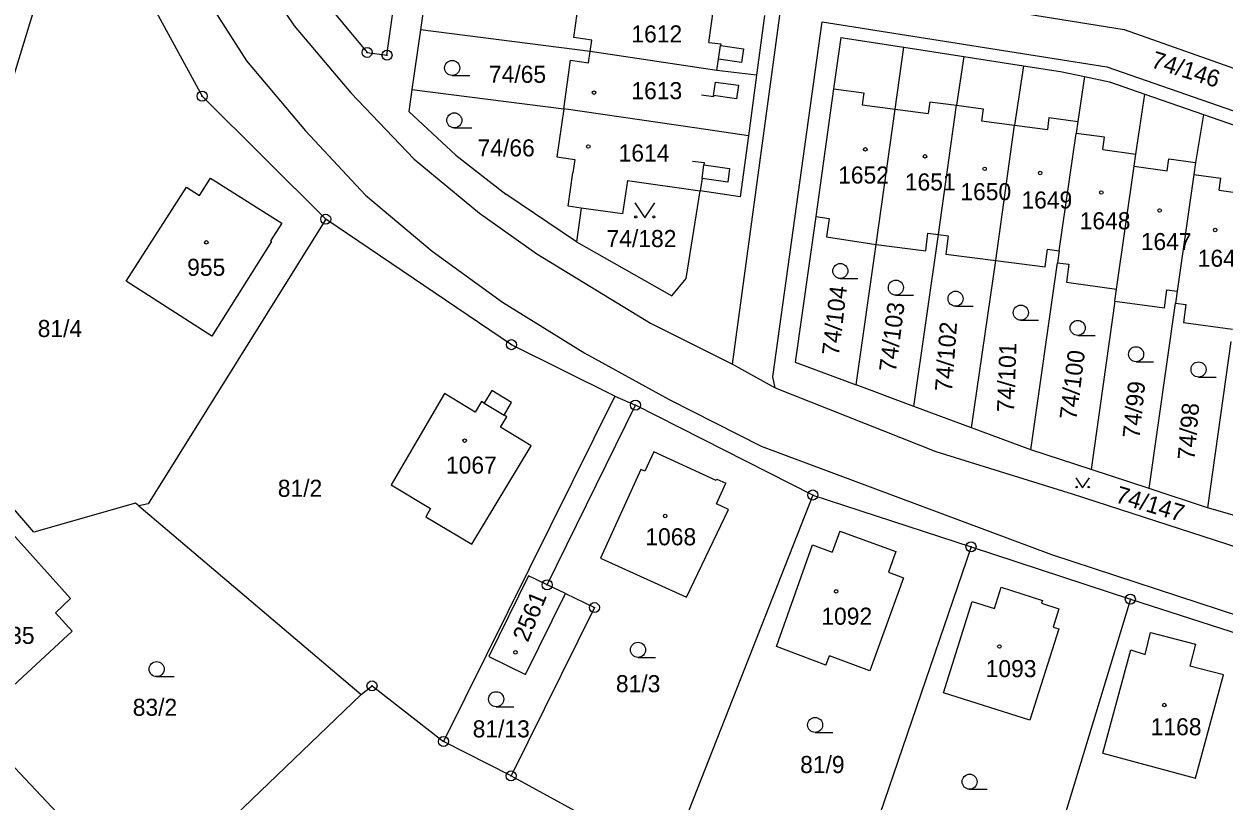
# Model space of a CAD drawing. Extents: x -735249 to -729401, y -1124843 to -1121828.
# Drawn here: x -734250.1 to -734130.6, y -1123223 to -1123145.7 of the extents above; entities that cross this region are included whole.
import ezdxf

# ---------------------------------------------------------------- set-up
doc = ezdxf.new("R2010")
doc.units = 0
for name, color, linetype in [('Vrstva 1', 7, 'Continuous'), ('Vrstva 18', 7, 'Continuous'), ('Vrstva 19', 7, 'Continuous'), ('Vrstva 25', 7, 'Continuous'), ('Vrstva 4', 7, 'Continuous')]:
    doc.layers.add(name, color=color, linetype=linetype)

msp = doc.modelspace()

# ---------------------------------------------------------------- linework, layer by layer
at = {"layer": 'Vrstva 1'}
for points in [[(-734179.58, -1123179.55), (-734168.43, -1123097.34)], [(-734213.96, -1123148.77), (-734211.96, -1123134.4)], [(-734239.93, -1123138.94), (-734232.37, -1123152.85)], [(-734223.45, -1123139.42), (-734215.94, -1123148.49)], [(-734209.81, -1123140.32), (-734210.64, -1123146.26)], [(-734226.66, -1123140.7), (-734223.2, -1123145.83)], [(-734169.95, -1123141.46), (-734140.57, -1123146.21)], [(-734232.72, -1123141.84), (-734227.96, -1123149.34)], [(-734195.37, -1123147.02), (-734194.68, -1123142.18)], [(-734258.88, -1123176.17), (-734249.11, -1123144.33)], [(-734176.38, -1123144.83), (-734177.18, -1123150.77)], [(-734223.2, -1123145.83), (-734217.56, -1123152.53)], [(-734210.64, -1123146.26), (-734211.47, -1123152.2)], [(-734193.74, -1123148.39), (-734210.64, -1123146.26)], [(-734175.55, -1123180.79), (-734170.65, -1123145.44)], [(-734170.65, -1123145.44), (-734142.29, -1123149.92)], [(-734140.57, -1123146.21), (-734090.63, -1123163.87)], [(-734193.58, -1123147.28), (-734195.37, -1123147.02)], [(-734193.74, -1123148.39), (-734193.58, -1123147.28)], [(-734168.77, -1123147), (-734169.5, -1123152.12)], [(-734168.77, -1123147), (-734162.52, -1123147.96)], [(-734215.94, -1123148.49), (-734213.96, -1123148.77)], [(-734193.9, -1123149.52), (-734193.74, -1123148.39)], [(-734181.11, -1123150.31), (-734193.74, -1123148.39)], [(-734163.36, -1123154.14), (-734162.52, -1123147.96)], [(-734162.52, -1123147.96), (-734156.54, -1123148.89)], [(-734227.96, -1123149.34), (-734222.08, -1123156.29)], [(-734196.37, -1123154.1), (-734195.69, -1123149.27)], [(-734195.69, -1123149.27), (-734193.9, -1123149.52)], [(-734156.54, -1123148.89), (-734157.26, -1123153.76)], [(-734156.54, -1123148.89), (-734150.58, -1123149.82)], [(-734150.58, -1123149.82), (-734151.5, -1123155.73)], [(-734150.58, -1123149.82), (-734146.92, -1123150.38)], [(-734142.29, -1123149.92), (-734095.01, -1123166.36)], [(-734177.18, -1123150.77), (-734181.11, -1123150.31)], [(-734177.18, -1123150.77), (-734177.98, -1123156.8)], [(-734146.92, -1123150.38), (-734144.51, -1123150.9)], [(-734144.51, -1123150.9), (-734145.18, -1123155.37)], [(-734144.51, -1123150.9), (-734142.04, -1123151.43)], [(-734211.47, -1123152.2), (-734211.77, -1123154.39)], [(-734211.47, -1123152.2), (-734196.37, -1123154.1)], [(-734169.5, -1123152.12), (-734171.26, -1123164.85)], [(-734142.04, -1123151.43), (-734138.51, -1123152.65)], [(-734232.37, -1123152.85), (-734220.06, -1123165.11)], [(-734217.56, -1123152.53), (-734211.26, -1123159.11)], [(-734139.42, -1123158.62), (-734138.51, -1123152.65)], [(-734138.51, -1123152.65), (-734132.69, -1123154.66)], [(-734207.1, -1123158.72), (-734211.77, -1123154.39)], [(-734196.37, -1123154.1), (-734197.05, -1123158.89)], [(-734183.11, -1123156.03), (-734196.37, -1123154.1)], [(-734165.25, -1123167.61), (-734163.36, -1123154.14)], [(-734159.07, -1123166.64), (-734157.26, -1123153.76)], [(-734132.69, -1123154.66), (-734133.46, -1123159.46)], [(-734132.69, -1123154.66), (-734126.92, -1123156.66)], [(-734177.98, -1123156.8), (-734183.11, -1123156.03)], [(-734153.35, -1123169.21), (-734151.5, -1123155.73)], [(-734145.18, -1123155.37), (-734145.35, -1123156.56)], [(-734222.08, -1123156.29), (-734216.1, -1123162.7)], [(-734177.98, -1123156.8), (-734178.8, -1123162.87)], [(-734147.03, -1123168.25), (-734145.35, -1123156.56)], [(-734211.26, -1123159.11), (-734204.76, -1123164.51)], [(-734207.1, -1123158.72), (-734202.12, -1123162.61)], [(-734197.05, -1123158.89), (-734195.26, -1123159.15)], [(-734195.26, -1123159.15), (-734195.45, -1123160.47)], [(-734139.59, -1123159.83), (-734139.42, -1123158.62)], [(-734133.46, -1123159.46), (-734133.63, -1123160.64)], [(-734195.92, -1123163.81), (-734195.45, -1123160.47)], [(-734141.33, -1123172.06), (-734139.59, -1123159.83)], [(-734133.63, -1123160.64), (-734135.31, -1123172.27)], [(-734239.93, -1123171.29), (-734233.93, -1123161.9)], [(-734233.93, -1123161.9), (-734232.63, -1123162.73)], [(-734232.63, -1123162.73), (-734231.54, -1123161.01)], [(-734231.54, -1123161.01), (-734224.43, -1123165.51)], [(-734190.03, -1123161.24), (-734190.51, -1123164.58)], [(-734190.03, -1123161.24), (-734182.77, -1123162.27)], [(-734216.1, -1123162.7), (-734209.47, -1123168.3)], [(-734195.1, -1123167.36), (-734202.12, -1123162.61)], [(-734184.17, -1123171.02), (-734182.77, -1123162.27)], [(-734178.8, -1123162.87), (-734182.77, -1123162.27)], [(-734194.63, -1123163.99), (-734195.92, -1123163.81)], [(-734194.63, -1123163.99), (-734195.1, -1123167.36)], [(-734190.51, -1123164.58), (-734194.63, -1123163.99)], [(-734220.06, -1123165.11), (-734237.74, -1123193.44)], [(-734224.43, -1123165.51), (-734225.55, -1123167.26)], [(-734201.57, -1123177.6), (-734220.06, -1123165.11)], [(-734204.76, -1123164.51), (-734199.03, -1123168.56)], [(-734171.26, -1123164.85), (-734173.34, -1123179.35)], [(-734171.26, -1123164.85), (-734169.95, -1123165.02)], [(-734169.95, -1123165.02), (-734170.2, -1123166.85)], [(-734161.51, -1123183.74), (-734159.07, -1123166.64)], [(-734160.33, -1123168.25), (-734160.11, -1123166.5)], [(-734160.11, -1123166.5), (-734159.07, -1123166.64)], [(-734159.07, -1123166.64), (-734158.08, -1123166.77)], [(-734158.08, -1123166.77), (-734158.32, -1123168.57)], [(-734225.44, -1123167.33), (-734231.39, -1123176.74)], [(-734225.55, -1123167.26), (-734225.44, -1123167.33)], [(-734195.1, -1123167.36), (-734185.61, -1123172.72)], [(-734170.2, -1123166.85), (-734165.25, -1123167.61)], [(-734167.26, -1123181.61), (-734165.25, -1123167.61)], [(-734165.25, -1123167.61), (-734160.33, -1123168.25)], [(-734209.47, -1123168.3), (-734202.45, -1123173.37)], [(-734199.03, -1123168.56), (-734187.73, -1123175.46)], [(-734158.32, -1123168.57), (-734153.35, -1123169.21)], [(-734148.44, -1123169.85), (-734148.22, -1123168.09)], [(-734148.22, -1123168.09), (-734147.03, -1123168.25)], [(-734147.03, -1123168.25), (-734147.2, -1123169.44)], [(-734155.77, -1123185.87), (-734153.35, -1123169.21)], [(-734153.35, -1123169.21), (-734148.44, -1123169.85)], [(-734149.85, -1123188.07), (-734147.2, -1123169.44)], [(-734147.2, -1123169.44), (-734146.08, -1123169.59)], [(-734146.08, -1123169.59), (-734146.32, -1123171.37)], [(-734231.39, -1123176.74), (-734239.93, -1123171.29)], [(-734185.61, -1123172.72), (-734184.17, -1123171.02)], [(-734146.32, -1123171.37), (-734141.33, -1123172.06)], [(-734141.5, -1123173.25), (-734141.33, -1123172.06)], [(-734136.57, -1123173.93), (-734136.32, -1123172.13)], [(-734136.32, -1123172.13), (-734135.31, -1123172.27)], [(-734135.31, -1123172.27), (-734135.48, -1123173.46)], [(-734202.45, -1123173.37), (-734194.27, -1123178.43)], [(-734141.5, -1123173.25), (-734143.87, -1123190.03)], [(-734141.5, -1123173.25), (-734136.57, -1123173.93)], [(-734138.07, -1123191.93), (-734135.48, -1123173.46)], [(-734135.48, -1123173.46), (-734134.43, -1123173.59)], [(-734134.43, -1123173.59), (-734134.68, -1123175.39)], [(-734187.73, -1123175.46), (-734179.58, -1123179.55)], [(-734134.68, -1123175.39), (-734129.8, -1123176.07)], [(-734129.97, -1123177.28), (-734132.27, -1123193.84)], [(-734191.29, -1123182.73), (-734201.57, -1123177.6)], [(-734194.27, -1123178.43), (-734185.88, -1123183.05)], [(-734179.58, -1123179.55), (-734175.33, -1123181.9)], [(-734173.34, -1123179.35), (-734167.26, -1123181.61)], [(-734175.33, -1123181.9), (-734175.55, -1123180.79)], [(-734203.52, -1123182.17), (-734204.28, -1123183.43)], [(-734201.55, -1123183.36), (-734203.52, -1123182.17)], [(-734175.33, -1123181.9), (-734159.31, -1123188.25)], [(-734161.51, -1123183.74), (-734167.26, -1123181.61)], [(-734208.22, -1123182.47), (-734213.56, -1123191.57)], [(-734191.29, -1123182.73), (-734208.33, -1123217.11)], [(-734205.17, -1123184.31), (-734208.22, -1123182.47)], [(-734204.55, -1123183.27), (-734205.17, -1123184.31)], [(-734204.28, -1123183.43), (-734204.55, -1123183.27)], [(-734202.31, -1123184.62), (-734201.55, -1123183.36)], [(-734191.29, -1123182.73), (-734189.23, -1123183.62)], [(-734185.88, -1123183.05), (-734176.72, -1123187.7)], [(-734202.04, -1123184.78), (-734202.31, -1123184.62)], [(-734198.01, -1123201.52), (-734189.23, -1123183.62)], [(-734171.57, -1123192.57), (-734189.23, -1123183.62)], [(-734155.77, -1123185.87), (-734161.51, -1123183.74)], [(-734249.11, -1123196.27), (-734258.85, -1123184.99)], [(-734202.67, -1123185.82), (-734202.04, -1123184.78)], [(-734199.61, -1123187.66), (-734202.67, -1123185.82)], [(-734149.85, -1123188.07), (-734155.77, -1123185.87)], [(-734205.51, -1123197.47), (-734199.61, -1123187.66)], [(-734187.4, -1123188.28), (-734188.28, -1123190.21)], [(-734181.19, -1123191.11), (-734187.4, -1123188.28)], [(-734176.72, -1123187.7), (-734147.82, -1123198.48)], [(-734159.31, -1123188.25), (-734145.74, -1123192.47)], [(-734143.87, -1123190.03), (-734149.85, -1123188.07)], [(-734188.69, -1123190.02), (-734192.72, -1123198.85)], [(-734188.28, -1123190.21), (-734188.69, -1123190.02)], [(-734138.07, -1123191.93), (-734143.87, -1123190.03)], [(-734213.56, -1123191.57), (-734209.62, -1123193.92)], [(-734181.14, -1123190.98), (-734181.19, -1123191.11)], [(-734181.15, -1123193.46), (-734180.22, -1123191.4)], [(-734181.14, -1123190.98), (-734180.22, -1123191.4)], [(-734171.57, -1123192.57), (-734185.89, -1123229.04)], [(-734171.57, -1123192.57), (-734155.82, -1123197.73)], [(-734145.74, -1123192.47), (-734126.79, -1123198.6)], [(-734132.27, -1123193.84), (-734138.07, -1123191.93)], [(-734238.99, -1123193.38), (-734249.11, -1123196.27)], [(-734238.67, -1123193.65), (-734238.99, -1123193.38)], [(-734237.74, -1123193.44), (-734238.67, -1123193.65)], [(-734238.67, -1123193.65), (-734216.53, -1123212.44)], [(-734209.62, -1123193.92), (-734210.1, -1123194.73)], [(-734184.13, -1123202.73), (-734179.96, -1123194)], [(-734179.96, -1123194), (-734181.15, -1123193.46)], [(-734126.45, -1123195.5), (-734132.27, -1123193.84)], [(-734210.1, -1123194.73), (-734205.51, -1123197.47)], [(-734251.55, -1123196.11), (-734245.45, -1123202.88)], [(-734168.87, -1123196.17), (-734169.63, -1123198.25)], [(-734168.87, -1123196.17), (-734163.3, -1123198.19)], [(-734175.2, -1123207.67), (-734171.61, -1123197.53)], [(-734171.61, -1123197.53), (-734169.63, -1123198.25)], [(-734155.82, -1123197.73), (-734169.48, -1123237.78)], [(-734155.82, -1123197.73), (-734139.96, -1123202.94)], [(-734192.72, -1123198.85), (-734184.13, -1123202.73)], [(-734163.3, -1123198.19), (-734164.05, -1123200.27)], [(-734147.82, -1123198.48), (-734129, -1123204.68)], [(-734199.86, -1123200.63), (-734203.82, -1123208.65)], [(-734198.01, -1123201.52), (-734199.86, -1123200.63)], [(-734162.54, -1123200.82), (-734165.9, -1123210.08)], [(-734164.05, -1123200.27), (-734162.54, -1123200.82)], [(-734200.16, -1123210.45), (-734196.19, -1123202.39)], [(-734196.19, -1123202.39), (-734198.01, -1123201.52)], [(-734196.19, -1123202.39), (-734193.31, -1123203.78)], [(-734153.49, -1123203.87), (-734152.82, -1123201.76)], [(-734152.82, -1123201.76), (-734148.7, -1123203.06)], [(-734245.45, -1123202.88), (-734246.97, -1123204.3)], [(-734193.31, -1123203.78), (-734201.61, -1123220.55)], [(-734158.57, -1123212.27), (-734155.69, -1123203.17)], [(-734155.69, -1123203.17), (-734153.49, -1123203.87)], [(-734148.7, -1123203.06), (-734148.79, -1123203.35)], [(-734148.79, -1123203.35), (-734147.07, -1123203.9)], [(-734139.96, -1123202.94), (-734147.31, -1123227.18)], [(-734139.96, -1123202.94), (-734124.09, -1123208.07)], [(-734246.97, -1123204.3), (-734245.31, -1123206.13)], [(-734147.07, -1123203.9), (-734147.64, -1123205.72)], [(-734245.31, -1123206.13), (-734252.54, -1123212.81)], [(-734147.07, -1123205.9), (-734149.95, -1123215)], [(-734147.64, -1123205.72), (-734147.07, -1123205.9)], [(-734170.26, -1123209.52), (-734175.2, -1123207.67)], [(-734170.26, -1123209.52), (-734169.91, -1123208.58)], [(-734165.9, -1123210.08), (-734169.91, -1123208.58)], [(-734203.82, -1123208.65), (-734200.16, -1123210.45)], [(-734216.53, -1123212.44), (-734215.45, -1123211.58)], [(-734215.45, -1123211.58), (-734208.33, -1123217.11)], [(-734257.34, -1123213.05), (-734245.22, -1123225.89)], [(-734238.31, -1123233.36), (-734216.53, -1123212.44)], [(-734149.95, -1123215), (-734158.57, -1123212.27)], [(-734201.61, -1123220.55), (-734208.33, -1123217.11)], [(-734201.61, -1123220.55), (-734192.06, -1123225.76)]]:
    msp.add_lwpolyline(points, dxfattribs=at)
at = {"layer": 'Vrstva 25'}
for points in [[(-734207.47, -1123150.79), (-734205.72, -1123150.79)], [(-734207.26, -1123156.01), (-734205.51, -1123156.01)], [(-734189.3, -1123163.48), (-734188.3, -1123164.98), (-734187.3, -1123163.48)], [(-734168.83, -1123171.01), (-734167.08, -1123171.01)], [(-734163.3, -1123172.67), (-734161.55, -1123172.67)], [(-734157.36, -1123173.77), (-734155.61, -1123173.77)], [(-734150.86, -1123175.16), (-734149.11, -1123175.16)], [(-734145.2, -1123176.68), (-734143.45, -1123176.68)], [(-734139.39, -1123179.3), (-734137.64, -1123179.3)], [(-734133.17, -1123180.82), (-734131.42, -1123180.82)], [(-734145.38, -1123190.844), (-734144.71, -1123191.85), (-734144.039, -1123190.844)], [(-734188.97, -1123208.74), (-734187.22, -1123208.74)], [(-734236.89, -1123210.66), (-734235.14, -1123210.66)], [(-734203.09, -1123213.66), (-734201.34, -1123213.66)], [(-734171.34, -1123216.22), (-734169.59, -1123216.22)], [(-734155.96, -1123221.87), (-734154.21, -1123221.87)]]:
    msp.add_lwpolyline(points, dxfattribs=at)
for centre, radius in [((-734215.94, -1123148.49), 0.5), ((-734215.94, -1123148.49), 0.032), ((-734213.96, -1123148.77), 0.5), ((-734213.96, -1123148.77), 0.032), ((-734207.47, -1123150.04), 0.75), ((-734232.37, -1123152.85), 0.5), ((-734193.36, -1123152.5), 0.175), ((-734232.37, -1123152.85), 0.032), ((-734207.26, -1123155.26), 0.75), ((-734193.92, -1123157.87), 0.175), ((-734166.34, -1123158.15), 0.175), ((-734160.4, -1123158.85), 0.175), ((-734154.46, -1123160.09), 0.175), ((-734148.93, -1123160.5), 0.175), ((-734142.85, -1123162.44), 0.175), ((-734137.04, -1123164.24), 0.175), ((-734220.06, -1123165.11), 0.5), ((-734220.06, -1123165.11), 0.032), ((-734189.2, -1123164.88), 0.1), ((-734187.4, -1123164.88), 0.1), ((-734131.52, -1123166.17), 0.175), ((-734231.95, -1123167.41), 0.175), ((-734168.83, -1123170.26), 0.75), ((-734163.3, -1123171.92), 0.75), ((-734157.36, -1123173.02), 0.75), ((-734150.86, -1123174.41), 0.75), ((-734145.2, -1123175.93), 0.75), ((-734201.57, -1123177.6), 0.5), ((-734201.57, -1123177.6), 0.032), ((-734139.39, -1123178.55), 0.75), ((-734133.17, -1123180.07), 0.75), ((-734189.23, -1123183.62), 0.5), ((-734189.23, -1123183.62), 0.5), ((-734189.23, -1123183.62), 0.032), ((-734189.23, -1123183.62), 0.032), ((-734206.23, -1123187.15), 0.175), ((-734145.313, -1123191.783), 0.067), ((-734144.106, -1123191.783), 0.067), ((-734171.57, -1123192.57), 0.5), ((-734171.57, -1123192.57), 0.032), ((-734186.27, -1123194.67), 0.175), ((-734155.82, -1123197.73), 0.5), ((-734155.82, -1123197.73), 0.032), ((-734198.01, -1123201.52), 0.5), ((-734198.01, -1123201.52), 0.032), ((-734169.24, -1123202.16), 0.175), ((-734139.96, -1123202.94), 0.5), ((-734193.31, -1123203.78), 0.5), ((-734193.31, -1123203.78), 0.032), ((-734139.96, -1123202.94), 0.032), ((-734188.97, -1123207.99), 0.75), ((-734201.16, -1123208.23), 0.175), ((-734153, -1123207.66), 0.175), ((-734236.89, -1123209.91), 0.75), ((-734215.45, -1123211.58), 0.5), ((-734215.45, -1123211.58), 0.032), ((-734203.09, -1123212.91), 0.75), ((-734136.57, -1123213.49), 0.175), ((-734171.34, -1123215.47), 0.75), ((-734208.33, -1123217.11), 0.5), ((-734208.33, -1123217.11), 0.032), ((-734201.61, -1123220.55), 0.5), ((-734201.61, -1123220.55), 0.032), ((-734155.96, -1123221.12), 0.75)]:
    msp.add_circle(centre, radius, dxfattribs=at)
at = {"layer": 'Vrstva 4'}
for points in [[(-734181.93, -1123147.49), (-734181.47, -1123144.2)], [(-734181.93, -1123147.49), (-734180.74, -1123147.65)], [(-734180.74, -1123147.65), (-734180.77, -1123147.82)], [(-734180.96, -1123149.18), (-734180.77, -1123147.82)], [(-734180.77, -1123147.82), (-734178.47, -1123148.14)], [(-734178.47, -1123148.14), (-734178.66, -1123149.49)], [(-734181.11, -1123150.31), (-734180.96, -1123149.18)], [(-734178.66, -1123149.49), (-734180.96, -1123149.18)], [(-734181.46, -1123152.8), (-734181.27, -1123151.45)], [(-734181.27, -1123151.45), (-734178.97, -1123151.77)], [(-734178.97, -1123151.77), (-734179.16, -1123153.12)], [(-734169.5, -1123152.12), (-734166.49, -1123152.52)], [(-734181.47, -1123152.92), (-734182.66, -1123152.76)], [(-734181.46, -1123152.8), (-734181.47, -1123152.92)], [(-734179.16, -1123153.12), (-734181.46, -1123152.8)], [(-734166.49, -1123152.52), (-734166.64, -1123153.7)], [(-734159.93, -1123153.4), (-734160.09, -1123154.58)], [(-734159.93, -1123153.4), (-734157.26, -1123153.76)], [(-734166.64, -1123153.7), (-734163.36, -1123154.14)], [(-734163.36, -1123154.14), (-734160.09, -1123154.58)], [(-734157.26, -1123153.76), (-734154.61, -1123154.11)], [(-734154.61, -1123154.11), (-734154.78, -1123155.3)], [(-734154.78, -1123155.3), (-734151.5, -1123155.73)], [(-734151.5, -1123155.73), (-734148.21, -1123156.17)], [(-734148.06, -1123154.99), (-734148.21, -1123156.17)], [(-734148.06, -1123154.99), (-734145.18, -1123155.37)], [(-734142.54, -1123156.95), (-734145.35, -1123156.56)], [(-734142.71, -1123158.16), (-734142.54, -1123156.95)], [(-734142.71, -1123158.16), (-734139.42, -1123158.62)], [(-734183.56, -1123159.31), (-734182.38, -1123159.47)], [(-734182.38, -1123159.47), (-734182.41, -1123159.69)], [(-734136.29, -1123160.28), (-734136.12, -1123159.09)], [(-734136.12, -1123159.09), (-734133.46, -1123159.46)], [(-734182.6, -1123161.04), (-734182.41, -1123159.69)], [(-734182.41, -1123159.69), (-734179.86, -1123160.05)], [(-734179.86, -1123160.05), (-734180.04, -1123161.4)], [(-734139.59, -1123159.83), (-734136.29, -1123160.28)], [(-734133.63, -1123160.64), (-734130.96, -1123161.02)], [(-734182.6, -1123161.04), (-734182.77, -1123162.27)], [(-734180.04, -1123161.4), (-734182.6, -1123161.04)], [(-734131.13, -1123162.21), (-734130.96, -1123161.02)], [(-734131.13, -1123162.21), (-734127.87, -1123162.67)], [(-734204.28, -1123183.43), (-734202.31, -1123184.62)], [(-734138.5, -1123208.45), (-734137.94, -1123206.26)], [(-734137.94, -1123206.26), (-734133.47, -1123207.41)], [(-734142.7, -1123218.27), (-734139.92, -1123208)], [(-734139.92, -1123208), (-734138.5, -1123208.45)], [(-734133.47, -1123207.41), (-734134.03, -1123209.6)], [(-734130.7, -1123210.49), (-734134.03, -1123209.6)], [(-734133.48, -1123220.76), (-734130.7, -1123210.49)], [(-734142.7, -1123218.27), (-734133.48, -1123220.76)]]:
    msp.add_lwpolyline(points, dxfattribs=at)

# ---------------------------------------------------------------- texts
at = {"layer": 'Vrstva 18'}
for s, rotation, p in [('74/146', 342.60273, (-734138, -1123149.949)), ('74/104', 83.10066, (-734168.984, -1123178.758)), ('74/103', 82.70066, (-734163.302, -1123180.387)), ('74/102', 85.70068, (-734157.724, -1123182.326)), ('74/101', 87.9007, (-734151.542, -1123184.363)), ('74/100', 82.80066, (-734145.333, -1123185.157)), ('74/99', 84.10067, (-734139.048, -1123186.991)), ('74/98', 85.30068, (-734133.562, -1123189.135)), ('74/147', 343.30273, (-734141.551, -1123193.266))]:
    msp.add_text(s, height=1.7, rotation=rotation, dxfattribs=at).set_placement(p)
for s, p in [('74/65', (-734203.81, -1123151.52)), ('74/66', (-734204.94, -1123158.85)), ('74/182', (-734192.1, -1123167.88)), ('81/4', (-734248.73, -1123176.84)), ('81/2', (-734224.83, -1123192.75)), ('81/3', (-734191.17, -1123212.21)), ('83/2', (-734239.27, -1123214.56)), ('81/13', (-734205.43, -1123216.71)), ('81/9', (-734172.83, -1123220.26))]:
    msp.add_text(s, height=1.7, dxfattribs=at).set_placement(p)
at = {"layer": 'Vrstva 19'}
for s, p in [('1612', (-734189.63, -1123147.5)), ('1613', (-734189.63, -1123153.15)), ('1614', (-734190.9, -1123159.36)), ('1652', (-734169.05, -1123161.55)), ('1651', (-734162.41, -1123162.24)), ('1650', (-734156.88, -1123163.21)), ('1649', (-734150.8, -1123164.04)), ('1648', (-734145, -1123166.11)), ('1647', (-734138.92, -1123168.18)), ('955', (-734233.85, -1123170.74)), ('1646', (-734133.25, -1123169.84)), ('1067', (-734208.09, -1123190.44)), ('1068', (-734188.24, -1123197.58)), ('1092', (-734170.72, -1123205.49)), ('2935', (-734254.1, -1123207.4)), ('1093', (-734154.36, -1123210.71)), ('1168', (-734137.93, -1123216.5))]:
    msp.add_text(s, height=1.7, dxfattribs=at).set_placement(p)
msp.add_text('2561', height=1.7, rotation=67.60054, dxfattribs=at).set_placement((-734199.938, -1123207.309))

doc.saveas('drawing.dxf')
